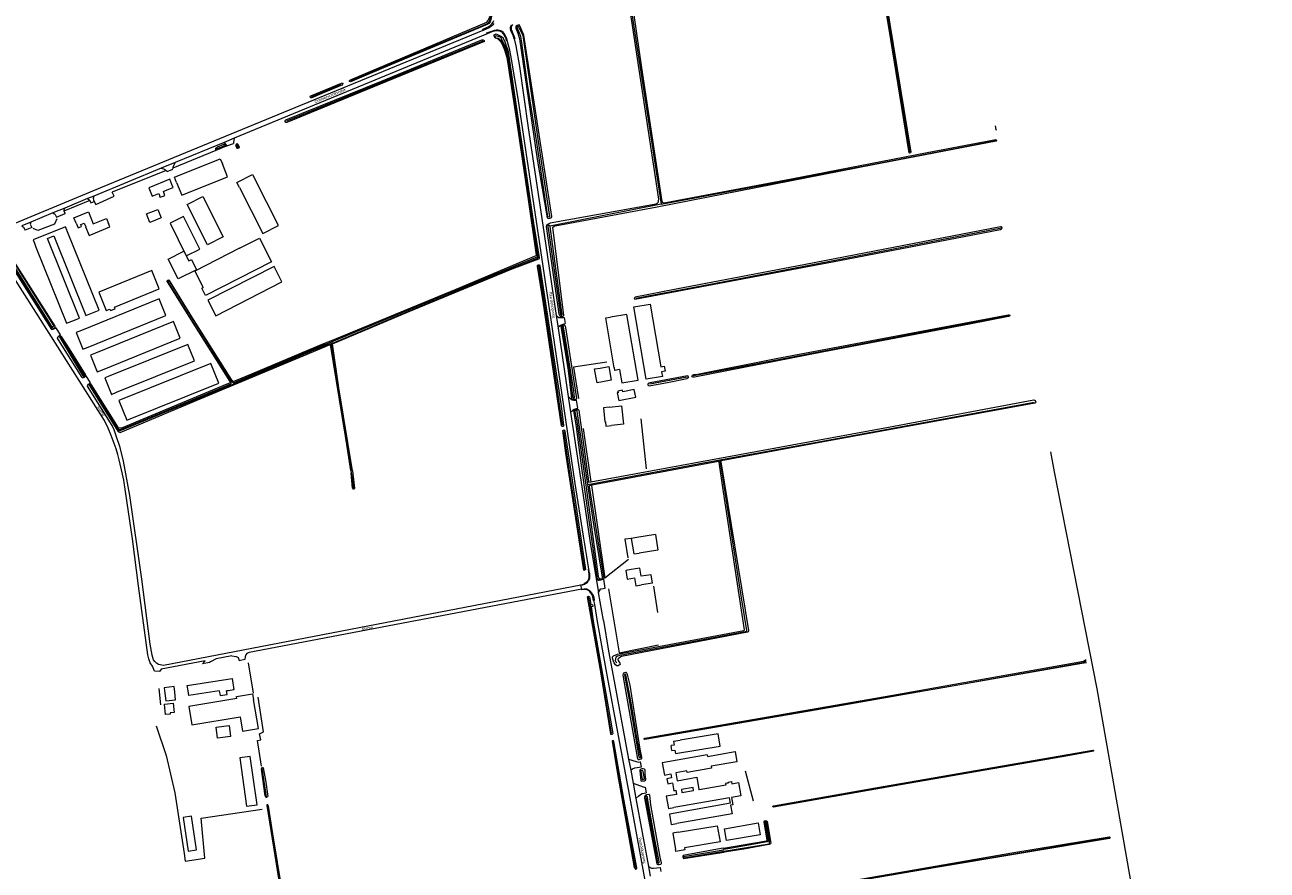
# Model space of a CAD drawing. Extents: x 177628 to 188968, y 384226 to 390673.
# Tile 355 of 393: x 187466 to 188575, y 386036 to 386791. Entities that reach past the tile are written whole.
import ezdxf

# ---------------------------------------------------------------- set-up
doc = ezdxf.new("R2010")
doc.units = 0
for name, color, linetype, lineweight in [('B01_F', 14, 'Continuous', 9), ('B01_T', 14, 'Continuous', 9), ('B02_D', 14, 'Continuous', 9), ('B02_F', 14, 'Continuous', 9), ('B02_T', 14, 'Continuous', 9), ('B03_F', 14, 'Continuous', 9), ('B11_F', 14, 'Continuous', 9), ('B11_S', 14, 'Continuous', 9), ('B14_F', 14, 'Continuous', 9), ('T02_F', 253, 'RASTER', 9), ('T03_F', 253, 'Continuous', 9), ('T03_T', 253, 'Continuous', 9), ('T04_F', 253, 'HAAG', 9), ('T05_F', 253, 'Continuous', 9), ('T07_F', 253, 'Continuous', 9), ('T09_F', 253, 'Continuous', 9), ('T10_F', 253, 'Continuous', 9), ('T22_F', 253, 'Continuous', 9), ('V00_F', 8, 'Continuous', 9), ('V00_T', 8, 'Continuous', 9), ('V06_F', 8, 'Continuous', 9), ('V06_T', 8, 'Continuous', 9), ('W01_F', 253, 'Continuous', 9), ('Z06', 7, 'Continuous', 9)]:
    doc.layers.add(name, color=color, linetype=linetype, lineweight=lineweight)
doc.styles.add('Legend', font='calibri.ttf')
doc.linetypes.add('HAAG', pattern='A,4,-1,[5,TOPOCAD.SHX,S=0.35,R=0,X=-0.35,Y=-0.35],-1', length=6)
doc.linetypes.add('RASTER', pattern='A,4,-1,[4,TOPOCAD.SHX,S=0.5,R=0,X=-0.5,Y=0],-1', length=6)

msp = doc.modelspace()

# ---------------------------------------------------------------- linework, layer by layer
at = {"layer": 'B01_F', "linetype": 'Continuous'}
for points in [[(188015.478, 386305.816), (188007.664, 386304.581)], [(188026.659, 386292.556), (188016.753, 386290.99)], [(188075.435, 386139.224), (188040.342, 386132.951)], [(188095.311, 386100.97), (188045.75, 386092.092)], [(188096.187, 386096.077), (188041.813, 386086.337), (188041.88, 386085.942)], [(188097.838, 386086.452), (188048.301, 386078.03)]]:
    msp.add_lwpolyline(points, dxfattribs=at)
at = {"layer": 'B01_T', "linetype": 'Continuous'}
for points in [[(187601.829, 386650.147), (187599.959, 386654.779), (187640.85, 386671.292), (187642.72, 386666.661)], [(187601.829, 386650.147), (187606.413, 386638.793), (187647.305, 386655.306), (187642.72, 386666.661)], [(187597.543, 386648.377), (187595.684, 386653.018), (187577.009, 386645.46), (187578.868, 386640.819)], [(187591.906, 386642.875), (187598.663, 386645.582), (187597.543, 386648.377)], [(187578.868, 386640.819), (187579.988, 386638.024), (187585.844, 386640.37), (187586.831, 386637.907)], [(187590.133, 386638.011), (187591.432, 386638.532)], [(187512.092, 386613.98), (187510.203, 386618.607), (187523.106, 386623.891), (187527.323, 386613.304), (187539.261, 386618.073), (187541.115, 386613.429)], [(187512.092, 386613.98), (187513.854, 386609.664), (187517.076, 386610.979), (187516.447, 386612.515), (187519.447, 386613.742), (187520.718, 386610.632), (187520.579, 386610.575), (187523.709, 386602.909), (187542.286, 386610.496), (187541.115, 386613.429)], [(187982.073, 386472.28), (187977.173, 386471.301), (187976.262, 386475.82), (187974.973, 386483.7), (187979.912, 386484.511)], [(187979.912, 386484.511), (187987.703, 386485.79), (187989.823, 386473.828), (187982.073, 386472.28)], [(188007.664, 386304.581), (188002.722, 386303.8), (188003.933, 386296.14), (188010.713, 386297.211), (188011.819, 386290.21), (188016.753, 386290.99)], [(187612.122, 386196.341), (187611.363, 386201.259), (187651.362, 386207.431), (187652.934, 386197.244), (187648.093, 386196.498)], [(187600.212, 386195.141), (187599.69, 386200.118), (187590.869, 386199.193), (187591.392, 386194.221)], [(187591.392, 386194.221), (187592.094, 386187.547), (187600.911, 386188.472), (187600.212, 386195.141)], [(187639.97, 386196.257), (187612.782, 386192.062), (187612.122, 386196.341)], [(187648.093, 386196.498), (187646.452, 386196.245)], [(188040.342, 386132.951), (188035.408, 386132.069), (188037.347, 386121.226), (188043.052, 386122.247), (188043.69, 386118.703), (188039.457, 386117.946), (188040.253, 386113.497), (188044.512, 386114.216), (188045.653, 386107.239), (188047.563, 386107.58), (188048.213, 386103.938), (188038.843, 386102.262), (188040.821, 386091.209), (188045.75, 386092.092)], [(188041.88, 386085.942), (188043.372, 386077.192), (188048.301, 386078.03)]]:
    msp.add_lwpolyline(points, dxfattribs=at)
at = {"layer": 'B02_D', "linetype": 'Continuous'}
for points in [[(187516.83, 386518.053), (187512.197, 386516.173), (187518.209, 386501.359), (187522.841, 386503.239)], [(187529.527, 386497.878), (187524.893, 386496.001), (187530.903, 386481.167), (187535.536, 386483.044)]]:
    msp.add_lwpolyline(points, dxfattribs=at)
at = {"layer": 'B02_F', "linetype": 'Continuous'}
for points in [[(187577.838, 386614.557), (187574.874, 386622.04), (187584.952, 386626.032), (187587.916, 386618.549)], [(188029.212, 386335.824), (188012.683, 386333.248)], [(188031.378, 386321.924), (188014.848, 386319.348)]]:
    msp.add_lwpolyline(points, dxfattribs=at)
at = {"layer": 'B02_T', "linetype": 'Continuous'}
for points in [[(187657.997, 386645.789), (187655.728, 386650.245), (187669.588, 386657.301), (187671.857, 386652.845)], [(187504.47, 386606.029), (187502.6, 386610.675), (187473.66, 386599.022), (187474.937, 386595.85)], [(187476.306, 386592.45), (187503.677, 386524.47), (187508.323, 386526.34)], [(187522.841, 386503.239), (187592.345, 386531.449), (187586.336, 386546.257), (187516.83, 386518.053)], [(187535.536, 386483.044), (187605.049, 386511.206), (187599.041, 386526.035), (187529.527, 386497.878)], [(187548.242, 386462.832), (187617.84, 386490.806), (187611.871, 386505.656), (187542.273, 386477.682)], [(187542.273, 386477.682), (187537.633, 386475.817), (187543.602, 386460.967), (187548.242, 386462.832)], [(187550.324, 386455.586), (187557.418, 386437.938), (187639.533, 386470.943), (187632.439, 386488.591), (187550.324, 386455.586)], [(187987.867, 386449.562), (187982.895, 386449.027), (187984.235, 386436.582), (187984.725, 386436.625), (187985.156, 386432.674), (187990.126, 386433.217)], [(187987.867, 386449.562), (187999.022, 386450.762), (188000.784, 386434.382), (187990.126, 386433.217)], [(188012.683, 386333.248), (188007.743, 386332.478)], [(188007.743, 386332.478), (188009.907, 386318.578), (188014.848, 386319.348)], [(187655.726, 386189.596), (187655.418, 386191.411), (187669.645, 386193.823), (187670.511, 386188.72)], [(187658.502, 386173.231), (187660.669, 386160.453), (187674.899, 386162.866), (187670.511, 386188.72)], [(188049.71, 386070.161), (188044.778, 386069.338), (188047.202, 386054.815)], [(188049.71, 386070.161), (188084.528, 386075.971), (188086.953, 386061.444), (188055.185, 386056.146)]]:
    msp.add_lwpolyline(points, dxfattribs=at)
at = {"layer": 'B03_F', "linetype": 'Continuous'}
for points in [[(187667.539, 386137.786), (187658.149, 386136.445), (187664.311, 386093.312), (187673.701, 386094.653), (187667.539, 386137.786)], [(187615.174, 386084.519), (187607.743, 386083.418), (187612.203, 386053.317), (187619.634, 386054.418), (187615.174, 386084.519)]]:
    msp.add_lwpolyline(points, dxfattribs=at)
at = {"layer": 'B11_F', "linetype": 'Continuous'}
for points in [[(188075.435, 386139.224), (188075.694, 386137.767), (188100.319, 386142.145), (188101.935, 386133.055), (188079.014, 386128.98), (188079.3, 386127.374), (188057.656, 386123.526), (188057.426, 386124.819), (188047.531, 386123.049), (188048.777, 386116.09), (188066.156, 386119.201), (188068.121, 386108.219)], [(188094.184, 386114.43), (188094.229, 386114.021), (188091.868, 386113.639), (188092.135, 386112.065), (188068.2, 386107.854), (188068.121, 386108.219)], [(188094.184, 386114.43), (188094.109, 386114.848), (188097.121, 386115.387), (188097.486, 386113.35), (188103.358, 386114.401), (188105.437, 386102.784), (188097.063, 386101.284), (188098.242, 386094.703), (188096.418, 386094.377), (188097.838, 386086.452)], [(188052.471, 386108.261), (188052.962, 386105.506), (188063.383, 386107.371), (188062.892, 386110.121), (188052.471, 386108.261)]]:
    msp.add_lwpolyline(points, dxfattribs=at)
at = {"layer": 'B11_S', "linetype": 'Continuous'}
for points in [[(187590.133, 386638.011), (187587.252, 386636.857), (187586.831, 386637.907)], [(187591.432, 386638.532), (187589.998, 386642.111), (187591.906, 386642.875)], [(188026.659, 386292.556), (188025.476, 386300.043), (188016.611, 386298.642), (188015.478, 386305.816)], [(187639.97, 386196.257), (187640.589, 386192.239), (187646.918, 386193.213), (187646.452, 386196.245)], [(188096.187, 386096.077), (188095.311, 386100.97)]]:
    msp.add_lwpolyline(points, dxfattribs=at)
at = {"layer": 'B14_F', "linetype": 'Continuous'}
for points in [[(187657.997, 386645.789), (187678.92, 386604.7), (187692.779, 386611.757), (187671.857, 386652.845)], [(187611.179, 386630.515), (187625.337, 386637.658), (187643.526, 386601.604), (187629.368, 386594.461), (187611.179, 386630.515)], [(187587.916, 386618.549), (187577.838, 386614.557)], [(187608.011, 386619.777), (187596.059, 386613.831), (187610.52, 386584.761), (187622.472, 386590.707), (187608.011, 386619.777)], [(187508.323, 386526.34), (187515.237, 386529.123), (187486.602, 386600.267), (187492.3, 386602.561), (187520.935, 386531.416), (187532.61, 386536.115), (187504.47, 386606.029)], [(187658.01, 386591.399), (187675.788, 386600.488), (187686.547, 386579.443), (187627.585, 386549.301), (187624.252, 386555.819), (187625.414, 386556.413)], [(187474.937, 386595.85), (187476.306, 386592.45)], [(187608.278, 386588.948), (187612.779, 386580.172), (187614.991, 386581.307), (187619.599, 386572.324), (187603.372, 386564), (187594.263, 386581.759), (187608.278, 386588.948)], [(187658.01, 386591.399), (187617.987, 386570.94), (187625.414, 386556.413)], [(187542.264, 386537.206), (187542.825, 386535.835), (187546.929, 386537.512), (187546.368, 386538.884), (187586.332, 386555.216), (187579.667, 386571.523), (187532.416, 386552.212), (187539.08, 386535.905), (187542.264, 386537.206)], [(187688.813, 386575.141), (187629.692, 386545.054), (187636.752, 386531.259), (187695.673, 386561.383), (187688.813, 386575.141)], [(188034.026, 386485.678), (188037.159, 386486.206), (188037.907, 386481.771), (188034.774, 386481.243), (188035.496, 386476.96), (188020.968, 386474.511), (188010.075, 386539.134), (188024.603, 386541.583), (188034.026, 386485.678)], [(187997.156, 386483.103), (187993.11, 386482.433), (187992.704, 386484.883), (187992.478, 386484.846), (187985.129, 386529.223), (187989.174, 386529.913)], [(187997.156, 386483.103), (187999.182, 386471.223), (188013.78, 386473.712), (188003.772, 386532.402), (187989.174, 386529.913)], [(187995.659, 386463.887), (187995.939, 386462.481), (187995.144, 386462.322), (187996.496, 386455.532), (188011.693, 386458.559), (188010.341, 386465.349), (188000.044, 386463.298), (187999.764, 386464.705), (187995.659, 386463.887)], [(188029.212, 386335.824), (188031.378, 386321.924)], [(187971.807, 386271.312), (187971.674, 386271.289), (187971.345, 386273.205), (187971.515, 386273.234)], [(187971.515, 386273.234), (187973.204, 386273.524)], [(187973.204, 386273.524), (187973.533, 386271.608), (187971.807, 386271.312)], [(187655.726, 386189.596), (187612.714, 386182.301), (187615.49, 386165.935), (187658.502, 386173.231)], [(187590.907, 386184.558), (187598.796, 386185.324), (187599.594, 386177.102), (187596.089, 386176.762), (187596.204, 386175.58), (187591.819, 386175.154), (187590.907, 386184.558)], [(187648.773, 386165.384), (187650.055, 386155.542), (187638.484, 386154.035), (187637.202, 386163.877), (187648.773, 386165.384)], [(188044.015, 386143.001), (188046.607, 386143.433), (188047.107, 386140.438), (188087.055, 386147.109), (188085.254, 386157.894)], [(188081.665, 386157.383), (188051.233, 386152.301)], [(188085.254, 386157.894), (188081.665, 386157.383)], [(188045.291, 386151.309), (188045.862, 386147.894), (188043.27, 386147.462)], [(188044.015, 386143.001), (188043.27, 386147.462)], [(188045.291, 386151.309), (188051.233, 386152.301)], [(188121.055, 386078.452), (188122.892, 386067.855), (188092.735, 386062.628), (188090.898, 386073.225), (188121.055, 386078.452)], [(188055.185, 386056.146), (188055.493, 386054.301), (188047.51, 386052.968), (188047.202, 386054.815)]]:
    msp.add_lwpolyline(points, dxfattribs=at)
at = {"layer": 'T02_F', "linetype": 'RASTER'}
for points in [[(187677.702, 386129.06), (187674.052, 386152.093), (187676.897, 386152.574), (187675.943, 386158.04), (187679.292, 386159.706), (187674.609, 386190.773)], [(187583.544, 386165.018), (187592.557, 386138.607), (187600.121, 386105.418), (187608.491, 386051.106), (187609.526, 386044.472), (187626.915, 386047.019), (187623.619, 386082.646), (187678.249, 386090.875)]]:
    msp.add_lwpolyline(points, dxfattribs=at)
at = {"layer": 'T03_F', "linetype": 'Continuous'}
for points in [[(187592.59, 386660.785), (187544.224, 386641.416)], [(188021.428, 386394.465), (188016.492, 386439.259)], [(188007.743, 386332.478), (188002.081, 386331.634), (188004.554, 386315.201)], [(187586.052, 386198.392), (187587.588, 386183.736)]]:
    msp.add_lwpolyline(points, dxfattribs=at)
at = {"layer": 'T03_T', "linetype": 'Continuous'}
for points in [[(187636.951, 386678.841), (187598.333, 386662.929)], [(187646.162, 386682.636), (187636.951, 386678.841)], [(187646.535, 386682.79), (187646.162, 386682.636)], [(187964.672, 386430.435), (187971.67, 386383.033)]]:
    msp.add_lwpolyline(points, dxfattribs=at)
at = {"layer": 'T04_F', "linetype": 'HAAG'}
for points in [[(187524.301, 386633.947), (187501.281, 386624.619)], [(187528.317, 386633.243), (187529.805, 386630.565), (187546.1, 386637.854), (187544.224, 386641.416)], [(187494.857, 386617.573), (187492.72, 386613.026), (187478.015, 386607.204), (187473.779, 386609.105)], [(187985.94, 386489.702), (187956.149, 386485.352), (187960.706, 386457.299)], [(187972.173, 386379.543), (187984.085, 386296.91)], [(188005.293, 386313.503), (187984.085, 386296.91)], [(187987.346, 386287.363), (187996.873, 386230.387), (188032.138, 386237.298)], [(187670.462, 386194.251), (187666.157, 386221.492)]]:
    msp.add_lwpolyline(points, dxfattribs=at)
at = {"layer": 'T05_F', "linetype": 'Continuous'}
msp.add_lwpolyline([(188027.49, 386289.951), (188031.088, 386266.367)], dxfattribs=at)
at = {"layer": 'T07_F', "linetype": 'Continuous'}
for points in [[(188184.369, 386907.413), (188216.186, 386920.496), (188216.867, 386920.54), (188217.124, 386920.05), (188232.46, 386823.86), (188256.339, 386677.534)], [(187757.26, 386741.048), (187810.576, 386763.367), (187876.091, 386790.575), (187879.495, 386792.095), (187880.929, 386793.663), (187882.376, 386797.279), (187882.262, 386798.99), (187879.465, 386804.423), (187847.886, 386854.996)], [(188003.866, 386829.906), (188020.883, 386717.928), (188034.489, 386630.695)], [(187875.138, 386776.444), (187705.293, 386707.029), (187699.918, 386704.838)], [(187722.349, 386726.76), (187748.5, 386737.6)], [(187645.049, 386683.228), (187637.434, 386680.025)], [(188034.489, 386630.695), (188216.328, 386665.136), (188333.442, 386687.674)], [(188034.489, 386630.695), (187935.047, 386611.306)], [(188011.9, 386546.844), (188083.041, 386560.247), (188199.07, 386582.738), (188338.165, 386609.637)], [(187946.284, 386433.419), (187939.257, 386483.432), (187925.073, 386575.717)], [(188344.729, 386531.243), (188081.3, 386480.91), (188063.152, 386477.496)], [(187757.484, 386393.194), (187742.418, 386490.156), (187739.722, 386506.475), (187739.718, 386506.497)], [(188057.614, 386476.353), (188024.39, 386470.19)], [(188086.815, 386402.511), (188178.255, 386419.207), (188367.312, 386454.024)], [(187966.106, 386304.61), (187952.993, 386390.443), (187947.499, 386427.791)], [(187968.809, 386380.443), (188072.271, 386399.761), (188086.815, 386402.511)], [(188086.815, 386402.511), (188105.811, 386279.339), (188110.589, 386250.226), (188110.56, 386249.627), (188110.335, 386249.308), (188109.264, 386248.909), (187997.648, 386227.973), (187995.569, 386227.203), (187994.001, 386226.438), (187993.284, 386223.411), (187993.914, 386222.149), (187994.803, 386221.296)], [(187757.484, 386393.194), (187758.584, 386386.035), (187759.658, 386377.141)], [(187989.957, 386158.554), (187975.887, 386242.782), (187969.42, 386280.273)], [(188020.149, 386153.579), (188143.672, 386174.865), (188287.577, 386199.786), (188412.381, 386221.981), (188413.053, 386222.278), (188413.853, 386223.145)], [(188011.361, 386038.72), (187998.459, 386109.245), (187991.587, 386150.253)], [(188419.937, 386143.01), (188216.389, 386107.506), (188134.729, 386093.142)], [(187682.038, 386101.862), (187678.208, 386127.312)], [(188116.845, 386097.851), (188109.824, 386124.69)], [(187699.74, 385991.528), (187686.691, 386071.413), (187682.965, 386093.496)], [(188155.213, 386017.905), (188233.978, 386031.44), (188297.728, 386042.32), (188383.981, 386056.922), (188434.518, 386065.339)]]:
    msp.add_lwpolyline(points, dxfattribs=at)
at = {"layer": 'T09_F', "linetype": 'Continuous'}
for points in [[(188198.558, 386911.383), (188184.241, 386905.754), (188183.806, 386905.838), (188183.073, 386906.939), (188182.684, 386907.829), (188182.947, 386908.67), (188183.56, 386908.991), (188216.916, 386922.568), (188217.29, 386922.451), (188217.488, 386921.774), (188238.52, 386791.613), (188257.238, 386677.195), (188257.095, 386676.573), (188256.173, 386676.246), (188255.793, 386676.672), (188237.581, 386788.933), (188215.98, 386918.092), (188215.726, 386918.428), (188214.862, 386918.288), (188198.558, 386911.383)], [(187853.203, 386848.401), (187881.963, 386801.858), (187882.696, 386800.422), (187883.035, 386798.625), (187882.489, 386795.691), (187881.71, 386793.487), (187880.697, 386792.014), (187879.176, 386791.057), (187792.299, 386754.96), (187757.019, 386740.044), (187756.228, 386740.154), (187756.055, 386740.541), (187755.994, 386740.885), (187756.389, 386741.247), (187756.939, 386741.678), (187878.897, 386793.345), (187879.781, 386794.482), (187880.982, 386796.781), (187881.53, 386798.046), (187880.943, 386799.361), (187879.795, 386801.725), (187852.073, 386846.312)], [(188003.524, 386823.767), (188032.144, 386635.156), (188031.523, 386632.018), (188030.886, 386631.294), (188029.844, 386630.748), (187935.296, 386613.771), (187933.609, 386612.965), (187932.444, 386612.355), (187931.759, 386610.98), (187943.097, 386532.853), (187943.845, 386530.979), (187944.411, 386530.494), (187945.739, 386530.644), (187946.571, 386530.845), (187947.184, 386531.167), (187947.549, 386531.514), (187937.714, 386610.351), (187938.876, 386611.116), (187939.769, 386611.35), (188030.943, 386628.354), (188223.743, 386666.123), (188333.411, 386687.196), (188333.779, 386687.389), (188333.928, 386687.701), (188333.767, 386688.007), (188333.203, 386688.337), (188271.92, 386676.764), (188150.696, 386652.994), (188038.52, 386631.935), (188036.541, 386631.835), (188035.822, 386632.162), (188035.338, 386633.236), (188017.114, 386752.524), (188005.875, 386830.312)], [(187923.737, 386670.947), (187932.493, 386618.643), (187933.319, 386618.235), (187934.171, 386618.069), (187935.228, 386618.241), (187936.367, 386618.838), (187936.776, 386619.664), (187911.831, 386781.781), (187908.369, 386790.137), (187907.661, 386790.759), (187906.723, 386790.65), (187905.821, 386790.33), (187904.927, 386789.556), (187904.401, 386788.516), (187904.596, 386787.853), (187906.44, 386783.314), (187907.898, 386778.343), (187923.737, 386670.947)], [(187699.412, 386706.015), (187784.725, 386740.59), (187874.376, 386777.594), (187875.624, 386777.637), (187876.414, 386776.804), (187876.333, 386775.839), (187875.696, 386775.558), (187777.069, 386735.356), (187700.372, 386703.784)], [(187758.734, 386392.666), (187746.77, 386466.711), (187740.932, 386505.991), (187810.063, 386535.145), (187901.446, 386572.952), (187925.282, 386581.915), (187925.758, 386582.297), (187925.712, 386582.793), (187920.834, 386613.85), (187906.282, 386712.391), (187898.018, 386766.732), (187895.173, 386775.329), (187893.552, 386778.614), (187891.487, 386780.37), (187887.972, 386782.391), (187886.866, 386782.462), (187886.122, 386782.392), (187885.366, 386782.058), (187885.065, 386781.668), (187885.119, 386780.96), (187885.611, 386779.844), (187886.233, 386779.215), (187887.343, 386778.844), (187888.692, 386778.32), (187890.948, 386776.132), (187892.591, 386773.673), (187894.607, 386768.712), (187896.609, 386761.637), (187897.775, 386754.409), (187905.657, 386703.47), (187915.651, 386634.965), (187922.842, 386585.399), (187922.66, 386584.544), (187851.081, 386554.697), (187739.221, 386508.506)], [(187731.489, 386729.475), (187722.454, 386725.813), (187721.808, 386725.803), (187721.404, 386726.086), (187721.144, 386727.084), (187721.659, 386727.592), (187749.005, 386738.873), (187749.882, 386738.987), (187750.236, 386738.402), (187749.266, 386737.041), (187731.489, 386729.475)], [(187636.951, 386678.841), (187636.77, 386680.048), (187636.981, 386680.915), (187638.477, 386682.031), (187644.019, 386684.401), (187644.872, 386684.256), (187646.162, 386682.636)], [(187657.846, 386681.796), (187656.62, 386684.26), (187655.783, 386684.579), (187654.936, 386684.103), (187654.474, 386683.274), (187655.844, 386680.536)], [(187657.846, 386681.796), (187657.762, 386681.237), (187657.568, 386680.954), (187657.121, 386680.681), (187656.328, 386680.427), (187655.844, 386680.536)], [(188163.379, 386577.01), (188047.679, 386554.984), (188011.071, 386547.649), (188010.474, 386547.183), (188010.335, 386546.574), (188010.793, 386545.991), (188193.545, 386580.587), (188337.462, 386608.303), (188338.362, 386608.775), (188338.924, 386609.452), (188338.516, 386610.232), (188338.147, 386610.498), (188337.447, 386610.666), (188163.379, 386577.01)], [(187493.299, 386521.808), (187444.467, 386599.306), (187443.936, 386599.297), (187443.117, 386599.016), (187442.676, 386598.344), (187442.584, 386597.518), (187442.647, 386596.466), (187443.56, 386594.957), (187460.482, 386568.187), (187489.762, 386521.827), (187490.879, 386520.278), (187491.546, 386520.183), (187492.422, 386520.251), (187492.843, 386520.471), (187493.472, 386521.014), (187493.533, 386521.334), (187493.299, 386521.808)], [(187935.818, 386511.232), (187945.277, 386450.723), (187947.337, 386433.224), (187947.139, 386432.715), (187946.503, 386432.434), (187945.844, 386432.397), (187945.524, 386432.931), (187929.165, 386543.931), (187923.976, 386575.418), (187924.08, 386576.14), (187924.482, 386576.57), (187924.835, 386576.726), (187925.556, 386576.622), (187925.993, 386575.632), (187935.818, 386511.232)], [(187593.533, 386561.491), (187614.095, 386528.116), (187649.283, 386472.615), (187649.584, 386471.93), (187649.572, 386471.667), (187649.291, 386471.328), (187649.071, 386471.145), (187646.602, 386470.013), (187552.601, 386430.923), (187551.134, 386430.835), (187549.993, 386431.278), (187549.303, 386431.964), (187548.476, 386433.449), (187525.961, 386469.675), (187525.467, 386470.017), (187525.007, 386469.986), (187524.543, 386469.867), (187524.219, 386469.724), (187523.93, 386469.21), (187523.953, 386468.962), (187549.368, 386428.207), (187549.99, 386427.578), (187550.816, 386427.168), (187551.587, 386427.078), (187622.906, 386457.025), (187734.78, 386503.868), (187735.253, 386504.162)], [(187734.401, 386506.582), (187731.352, 386505.496), (187668.575, 386479.101), (187653.587, 386472.706), (187652.691, 386472.397), (187652.443, 386472.374), (187652.096, 386472.479), (187648.152, 386478.396), (187615.34, 386530.17), (187595.489, 386562.753)], [(187951.366, 386482.418), (187954.483, 386457.212), (187954.975, 386456.858), (187958.82, 386456.962), (187959.237, 386457.333), (187949.333, 386520.582), (187948.638, 386522.053), (187947.958, 386522.767), (187947.258, 386522.935), (187945.841, 386522.575), (187945.124, 386522.046), (187944.89, 386521.618), (187945.294, 386517.929), (187951.366, 386482.418)], [(188179.595, 386498.948), (188064.301, 386476.293), (188062.999, 386476.298), (188062.236, 386476.587), (188061.795, 386477.426), (188062.327, 386478.164), (188063.438, 386478.67), (188065.252, 386478.856), (188137.176, 386492.926), (188344.101, 386532.027), (188345.221, 386532.079), (188345.693, 386531.179), (188345.244, 386530.867), (188344.613, 386530.613), (188309.511, 386523.761), (188179.595, 386498.948)], [(187506.278, 386501.644), (187499.079, 386512.802), (187497.967, 386512.974), (187497.551, 386512.791), (187497.396, 386512.391), (187497.463, 386511.675), (187518.142, 386477.466), (187518.818, 386477.06), (187519.376, 386477.016), (187520.262, 386477.449), (187520.629, 386478.025), (187520.696, 386478.344), (187519.08, 386481.07), (187506.278, 386501.644)], [(187739.221, 386508.506), (187734.401, 386506.582)], [(187735.253, 386504.162), (187738.935, 386505.62)], [(187738.935, 386505.62), (187757.562, 386391.031)], [(188041.54, 386472.01), (188056.056, 386474.954), (188057.596, 386475.226), (188058.047, 386475.386), (188058.524, 386475.789), (188058.821, 386476.097), (188058.718, 386476.731), (188058.467, 386477.211), (188057.978, 386477.414), (188024.527, 386471.351), (188023.413, 386470.997), (188022.753, 386470.651), (188022.376, 386469.765), (188022.596, 386469.345), (188023.031, 386468.808), (188023.668, 386468.76), (188041.54, 386472.01)], [(187971.67, 386383.033), (188118.886, 386409.927), (188237.314, 386431.854), (188367.21, 386456.122), (188368.279, 386455.688), (188368.625, 386455.028), (188368.762, 386454.182), (188368.502, 386453.511), (188368.054, 386453.199), (188179.189, 386418.594), (188087.993, 386401.611), (188087.727, 386401.242), (188087.704, 386400.848), (188112.246, 386250.296), (188112.352, 386249.511), (188112.086, 386249.142), (188111.338, 386248.673), (187998.847, 386226.902), (187996.623, 386225.628), (187995.763, 386224.589), (187995.768, 386224.078), (187996.065, 386223.403), (187997.604, 386221.077), (187997.758, 386219.899), (187996.045, 386218.631), (187994.854, 386218.838), (187993.773, 386219.461), (187992.37, 386221.48), (187991.74, 386222.742), (187990.849, 386225.427), (187990.996, 386226.591), (187991.822, 386227.541), (187995.442, 386229.138), (188031.955, 386236.08), (188108.237, 386250.227), (188108.762, 386250.532), (188108.926, 386250.824), (188089.485, 386377.83), (188086.227, 386400.505), (188085.902, 386401.241), (188085.542, 386401.229), (187971.105, 386379.709), (187970.307, 386379.357), (187970.224, 386378.881), (187983.176, 386296.502), (187982.992, 386296.421), (187978.912, 386295.867), (187977.667, 386296.198), (187964.01, 386392.907), (187958.717, 386432.038)], [(187958.717, 386432.038), (187956.385, 386446.262), (187956.61, 386447.145), (187957.27, 386447.491), (187960.421, 386447.46), (187960.764, 386446.952), (187969.521, 386383.56), (187969.621, 386383.078), (187969.961, 386382.721), (187971.67, 386383.033)], [(187949.321, 386408.676), (187946.523, 386428.805), (187947.442, 386429.21), (187948.093, 386429.075), (187948.436, 386428.297), (187966.712, 386304.717), (187966.554, 386304.31), (187965.706, 386303.936), (187965.4, 386304.054), (187949.321, 386408.676)], [(187758.866, 386377.187), (187757.562, 386391.031)], [(187758.734, 386392.666), (187760.66, 386377.392)], [(187971.807, 386271.311), (187973.736, 386258.608), (187991.146, 386158.348), (187990.971, 386157.753), (187990.433, 386157.436), (187989.956, 386157.345), (187989.619, 386157.475), (187989.332, 386157.946), (187980.823, 386211.469), (187972.415, 386258.623), (187968.696, 386280.189)], [(187970.327, 386280.378), (187970.641, 386278.99), (187971.515, 386273.234)], [(188414.133, 386221.491), (188409.988, 386220.853), (188280.629, 386198.063), (188173.525, 386179.43), (188130.457, 386171.831), (188019.772, 386152.995), (188019.375, 386153.202), (188019.306, 386153.707), (188019.349, 386153.955), (188019.925, 386154.21), (188131.535, 386173.377), (188241.133, 386192.422), (188411.309, 386222.888), (188413.037, 386223.65), (188413.654, 386224.322)], [(188006.683, 386201.297), (188004.487, 386210.958), (188003.83, 386212.274), (188003.192, 386212.681), (188002.439, 386212.655), (188001.714, 386212.565), (188000.818, 386212.169), (188000.447, 386211.623), (188000.11, 386210.48), (188012.914, 386137.054), (188013.592, 386135.518), (188013.918, 386135.126), (188014.819, 386134.989), (188016.853, 386135.58), (188017.203, 386136.346), (188017.241, 386137.127), (188015.67, 386144.158), (188006.683, 386201.297)], [(188000.983, 386099.556), (187992.247, 386151.067), (187991.439, 386151.905), (187991.061, 386151.858), (187990.728, 386151.711), (187990.545, 386151.312), (187995.516, 386122.158), (188010.415, 386038.794), (188010.786, 386038.041), (188011.45, 386037.259), (188011.809, 386037.258), (188012.291, 386037.43), (188012.658, 386037.951), (188012.797, 386038.45), (188000.983, 386099.556)], [(188134.559, 386093.83), (188225.861, 386109.862), (188419.851, 386143.454)], [(188420.054, 386142.399), (188418.816, 386142.145), (188392.384, 386137.481), (188270.375, 386116.331)], [(187681.535, 386114.872), (187683.077, 386104.241), (187683.294, 386102.305), (187683, 386101.617), (187682.181, 386101.216), (187681.722, 386101.173), (187681.382, 386101.581), (187680.868, 386102.748), (187677.628, 386126.532), (187677.835, 386127.778), (187678.243, 386128.117), (187678.809, 386128.008), (187679.181, 386127.615), (187681.535, 386114.872)], [(188020.079, 386122.233), (188019.974, 386125.859), (188019.656, 386126.523), (188018.344, 386126.874), (188017.027, 386126.896), (188015.566, 386126.196), (188015.223, 386125.378), (188016.253, 386116.071), (188016.741, 386115.734), (188019.416, 386116.117), (188020.447, 386116.693), (188020.787, 386117.346), (188020.079, 386122.233)], [(188270.375, 386116.331), (188236.113, 386110.283), (188134.815, 386092.529)], [(188025.284, 386094.672), (188024.243, 386103.32), (188023.364, 386103.961), (188021.316, 386103.633), (188020.152, 386102.994), (188019.408, 386101.82), (188019.421, 386100.601), (188030.495, 386041.878), (188030.752, 386041.511), (188031.307, 386041.205), (188032.593, 386041.25), (188034.083, 386041.719), (188034.617, 386042.138), (188034.66, 386042.73), (188033.431, 386048.022), (188025.284, 386094.672)], [(187687.66, 386068.742), (187683.956, 386093.397), (187683.681, 386094.112), (187683.345, 386094.601), (187682.742, 386094.614), (187682.442, 386094.481), (187682.264, 386094.164), (187698.857, 385991.512), (187699.269, 385990.578), (187699.794, 385990.292), (187700.108, 385990.391), (187700.183, 385990.583), (187700.319, 385992.714), (187687.66, 386068.742)], [(188090.097, 386055.995), (188128.314, 386062.415), (188128.978, 386062.733), (188128.984, 386063.062), (188126.264, 386079.424)], [(188129.013, 386079.743), (188132.169, 386060.505), (188131.927, 386059.818), (188130.963, 386059.274), (188130.399, 386059.085), (188108.13, 386055.11), (188090.585, 386052.386)], [(188434.607, 386064.604), (188279.814, 386038.695), (188198.346, 386024.805), (188155.624, 386017.153), (188154.902, 386017.297), (188154.615, 386017.894), (188154.618, 386018.059), (188154.785, 386018.221), (188155.25, 386018.444), (188246.567, 386034.277), (188347.529, 386051.628), (188434.434, 386066.032)], [(188053.948, 386049.273), (188053.84, 386048.397), (188053.875, 386047.794), (188054.292, 386046.614)], [(188087.944, 386055.724), (188053.948, 386049.273)], [(188054.292, 386046.614), (188088.594, 386052.112)], [(188090.097, 386055.995), (188087.944, 386055.724)], [(188088.594, 386052.112), (188090.585, 386052.386)]]:
    msp.add_lwpolyline(points, dxfattribs=at)
at = {"layer": 'T09_F', "linetype": 'Continuous', "extrusion": (0, 0, -1)}
for centre, radius, start, end in [((-187699.968, 386704.932), 1.217, 250.591156, 62.844394), ((-187594.584, 386562.009), 1.172, 333.733409, 140.606839), ((-187759.77, 386377.225), 0.905, 169.380932, 357.581266), ((-187969.554, 386279.913), 0.902, 17.799881, 148.980231), ((-188419.842, 386142.905), 0.549, 90.931784, 247.285077), ((-188134.819, 386093.205), 0.676, 270.316851, 67.41921), ((-188127.681, 386079.219), 1.431, 8.216781, 158.544972), ((-188434.34, 386065.296), 0.742, 97.305231, 248.879504)]:
    msp.add_arc(centre, radius, start, end, dxfattribs=at)
at = {"layer": 'T10_F', "linetype": 'Continuous'}
for points in [[(188333.653, 386696.51), (188333.491, 386697.558), (188332.912, 386700.851)], [(188573.117, 385286.665), (188575.369, 385310.371), (188565.917, 385362.459), (188541.982, 385504.063), (188520.97, 385633.342), (188501.629, 385771.119), (188482.479, 385885.058), (188454.894, 386019.906), (188423.544, 386198.265), (188385.561, 386391.852), (188382.246, 386409.854)]]:
    msp.add_lwpolyline(points, dxfattribs=at)
at = {"layer": 'T22_F', "linetype": 'Continuous'}
for points in [[(187646.535, 386682.79), (187652.598, 386685.01)], [(187593.377, 386659.918), (187598.399, 386661.987)], [(187525.266, 386631.842), (187528.302, 386633.096)], [(187494.641, 386619.188), (187502.284, 386622.346)], [(187472.539, 386610.056), (187466.562, 386607.587)], [(187947.907, 386529.61), (187948.71, 386524.177)], [(187498.112, 386514.301), (187494.244, 386520.296)], [(187524.977, 386471.258), (187521.24, 386477.426)], [(187959.936, 386448.663), (187958.849, 386455.96)], [(187984.481, 386288.145), (187983.258, 386295.927)], [(187662.854, 386224.269), (187657.633, 386223.277)], [(187586.56, 386213.607), (187582.217, 386213.935)], [(187631.33, 386221.66), (187625.093, 386220.597)], [(188016.784, 386128.65), (188015.98, 386132.984)], [(188020.151, 386110.5), (188021.086, 386105.46)], [(188033.409, 386038.595), (188034.047, 386035.132)]]:
    msp.add_lwpolyline(points, dxfattribs=at)
at = {"layer": 'V00_F', "linetype": 'Continuous'}
for points in [[(187875.47, 386786.217), (187875.21, 386786.868), (187880.665, 386789.436)], [(187880.887, 386788.19), (187875.514, 386785.927), (187875.47, 386786.217)], [(187879.076, 386782.845), (187878.771, 386783.618), (187885.159, 386785.905)], [(187892.742, 386784.032), (187892.433, 386783.66), (187893.61, 386782.45)], [(187893.243, 386784.653), (187893.041, 386784.327)], [(187895.443, 386779.178), (187896.097, 386776.994), (187896.939, 386777.335)], [(187902.234, 386781.322), (187900.174, 386785.68)], [(187900.567, 386786.76), (187901.114, 386785.427)], [(187901.114, 386785.427), (187902.077, 386783.082), (187902.933, 386781.182), (187903.67, 386778.554), (187903.03, 386778.403)], [(187653.323, 386689.726), (187652.517, 386685.904), (187652.485, 386685.24), (187652.598, 386685.01)], [(187644.165, 386685.953), (187646.421, 386683.048), (187646.535, 386682.79)], [(187600.602, 386668.004), (187598.66, 386664.547), (187598.395, 386663.672), (187598.333, 386662.929)], [(187588.132, 386662.866), (187590.887, 386662.023), (187592.304, 386661.022), (187592.59, 386660.785)], [(187592.59, 386660.785), (187593.157, 386660.315), (187593.377, 386659.918)], [(187598.333, 386662.929), (187598.291, 386662.435), (187598.399, 386661.987)], [(187522.307, 386635.73), (187523.905, 386634.81), (187524.301, 386633.947)], [(187524.301, 386633.947), (187525.266, 386631.842)], [(187527.883, 386638.034), (187527.464, 386635.791), (187527.672, 386634.582), (187528.302, 386633.096)], [(187491.394, 386622.958), (187492.872, 386622.31), (187493.504, 386621.613), (187494.641, 386619.188)], [(187501.935, 386627.313), (187501.095, 386625.534), (187501.153, 386624.91), (187501.281, 386624.619)], [(187501.281, 386624.619), (187502.284, 386622.346)], [(187463.551, 386611.455), (187465.229, 386610.353), (187466.562, 386607.587)], [(187471.606, 386614.783), (187471.078, 386613.033), (187471.307, 386612.268), (187472.539, 386610.056)], [(187940.738, 386531.293), (187943.172, 386529.663), (187945.452, 386529.531), (187947.907, 386529.61)], [(187942.387, 386520.14), (187943.404, 386521.936), (187944.541, 386522.659), (187948.71, 386524.177)], [(187951.454, 386459.134), (187954.813, 386456.22), (187956.421, 386455.926), (187958.849, 386455.96)], [(187953.52, 386445.27), (187955.514, 386447.01), (187956.698, 386447.884), (187959.936, 386448.663)], [(187969.831, 386305.059), (187969.152, 386304.998), (187969.909, 386300.292)], [(187970.312, 386301.554), (187970.519, 386298.45)], [(187963.344, 386290.677), (187962.583, 386290.61), (187962.491, 386291.135), (187965.165, 386291.645)], [(187976.36, 386296.363), (187977.396, 386295.556), (187978.334, 386295.193), (187978.93, 386295.164), (187983.258, 386295.927)], [(187966.969, 386286.839), (187963.598, 386286.45), (187963.442, 386287.06), (187965.714, 386287.4)], [(187971.706, 386283.615), (187970.709, 386284.956)], [(187974.414, 386277.036), (187974.082, 386276.97), (187973.395, 386280.316)], [(187974.149, 386279.787), (187974.612, 386277.075), (187974.414, 386277.036)], [(187978.433, 386284.157), (187980.329, 386287.131), (187980.618, 386287.356), (187980.781, 386287.428), (187984.481, 386288.145)], [(188005.357, 386135.462), (188012.072, 386133.208), (188014.107, 386132.713), (188015.724, 386132.917), (188015.98, 386132.984)], [(188007.187, 386125.592), (188008.885, 386126.651), (188010.811, 386127.574), (188016.784, 386128.65)], [(188009.373, 386113.81), (188018.345, 386110.596), (188019.429, 386110.381), (188020.151, 386110.5)], [(188011.912, 386100.124), (188014.391, 386102.619), (188015.826, 386103.715), (188017.588, 386104.641), (188021.086, 386105.46)], [(188023.06, 386039.608), (188025.768, 386038.047), (188027.579, 386038.017), (188033.409, 386038.595)]]:
    msp.add_lwpolyline(points, dxfattribs=at)
for centre, radius, start, end in [((187875.377, 386798.125), 10.171, 301.326664, 341.279042), ((187904.644, 386788.049), 4.276, 131.980767, 197.539387), ((187963.574, 386277.37), 10.253, 16.698907, 37.523564)]:
    msp.add_arc(centre, radius, start, end, dxfattribs=at)
at = {"layer": 'V00_F', "linetype": 'Continuous', "extrusion": (0, 0, -1)}
for centre, radius, start, end in [((-187876.146, 386797.456), 10.409, 210.565617, 242.901559), ((-187905.188, 386787.752), 5.425, 337.55136, 35.073273), ((-187887.936, 386778.69), 7.731, 68.948655, 97.021141), ((-187886.582, 386774.081), 12.496, 100.600811, 122.211733), ((-187886.645, 386776.398), 9.227, 139.016081, 162.468139), ((-187960.552, 386299.116), 9.43, 172.83841, 204.798214), ((-187957.273, 386318.401), 28.381, 251.974337, 257.647802), ((-187962.8, 386298.275), 7.04, 206.257495, 250.367423), ((-187964.127, 386296.517), 5.456, 212.908748, 249.309597), ((-187963.81, 386298.148), 6.716, 177.421112, 223.169516), ((-187966.538, 386282.162), 5.302, 81.061949, 124.801174), ((-187965.193, 386279.122), 8.589, 120.588495, 152.734291), ((-187967.677, 386279.074), 6.511, 142.287979, 173.717015)]:
    msp.add_arc(centre, radius, start, end, dxfattribs=at)
at = {"layer": 'V00_T', "linetype": 'Continuous'}
for points in [[(187434.53, 386604.346), (187535.561, 386646.141), (187650.631, 386693.612), (187875.47, 386786.217)], [(187879.076, 386782.845), (187653.323, 386689.726)], [(187883.149, 386784.525), (187879.076, 386782.845)], [(187893.041, 386784.327), (187892.742, 386784.032)], [(187897, 386777.021), (187896.94, 386777.335)], [(187900.979, 386785.923), (187901.114, 386785.426)], [(187903.03, 386778.403), (187902.234, 386781.322)], [(187903.03, 386778.403), (187904.729, 386772.171), (187907.793, 386753.59), (187915.803, 386699.08), (187928.813, 386611.952), (187940.738, 386531.293)], [(187964.973, 386334.57), (187957.773, 386381.581), (187936.191, 386527.401), (187906.682, 386725.13), (187900.942, 386760.33), (187899.351, 386768.401), (187897, 386777.021)], [(187653.323, 386689.726), (187644.165, 386685.953)], [(187644.165, 386685.953), (187600.602, 386668.004)], [(187600.602, 386668.004), (187588.132, 386662.866)], [(187588.132, 386662.866), (187527.883, 386638.034)], [(187522.307, 386635.73), (187501.935, 386627.313)], [(187527.883, 386638.034), (187522.307, 386635.73)], [(187491.394, 386622.958), (187471.606, 386614.783)], [(187501.935, 386627.313), (187491.394, 386622.958)], [(187471.606, 386614.783), (187463.551, 386611.455)], [(187940.738, 386531.293), (187942.387, 386520.14)], [(187942.387, 386520.14), (187951.454, 386459.134)], [(187951.454, 386459.134), (187953.52, 386445.27)], [(187953.52, 386445.27), (187965.523, 386364.719)], [(187965.523, 386364.719), (187970.783, 386330.516), (187976.36, 386296.363)], [(187962.583, 386290.61), (187962.771, 386290.697)], [(187963.442, 386287.06), (187962.583, 386290.61)], [(187969.113, 386295.161), (187969.522, 386295.631)], [(187976.36, 386296.363), (187978.433, 386284.157)], [(187982.782, 386259.026), (187978.433, 386284.157)], [(188109.016, 385543.7), (188091.482, 385639.551), (188081.611, 385692.791), (188037.773, 385930.651), (188006.072, 386103.771), (187995.671, 386159.401), (187986.625, 386208.745), (187982.126, 386233.541), (187977.703, 386258.351), (187975.112, 386273.41), (187974.414, 386277.036)], [(187982.782, 386259.026), (187987.505, 386231.921), (187992.483, 386204.861)], [(187992.483, 386204.861), (188005.357, 386135.462)], [(188005.357, 386135.462), (188007.187, 386125.592)], [(188007.187, 386125.592), (188009.373, 386113.81)], [(188009.373, 386113.81), (188011.912, 386100.124)], [(188011.912, 386100.124), (188023.06, 386039.608)], [(188023.06, 386039.608), (188024.675, 386030.841)]]:
    msp.add_lwpolyline(points, dxfattribs=at)
for centre, radius, start, end in [((187887.51, 386775.814), 9.742, 57.520933, 116.595196), ((187883.934, 386774.666), 13.277, 11.598284, 46.693051), ((187349.813, 386218.149), 626.08, 7.979342, 10.716654), ((187326.592, 386215), 649.513, 7.657992, 7.970078), ((187964.62, 386277.518), 9.613, 50.696006, 75.855684)]:
    msp.add_arc(centre, radius, start, end, dxfattribs=at)
at = {"layer": 'V06_F', "linetype": 'Continuous'}
for points in [[(187490.468, 386518.954), (187491.739, 386519.179), (187494.244, 386520.296)], [(187495.404, 386511.179), (187496.002, 386512.526), (187498.112, 386514.301)], [(187517.473, 386476.197), (187518.841, 386476.042), (187519.34, 386476.262), (187521.24, 386477.426)], [(187522.329, 386468.479), (187522.588, 386469.243), (187523.164, 386470.147), (187524.977, 386471.258)], [(187582.217, 386213.935), (187580.363, 386218.268), (187578.331, 386221.488), (187577.013, 386224.855), (187576.212, 386228.562), (187567.822, 386290.215), (187562.32, 386331.951), (187557.674, 386364.052), (187554.874, 386384.398), (187553.681, 386389.879), (187550.561, 386402.63), (187549.334, 386407.428), (187547.778, 386412.471), (187543.523, 386424.388), (187540.762, 386430.902), (187537.438, 386437.556)], [(187590.207, 386219.016), (187585.72, 386219.985), (187583.831, 386220.987), (187582.358, 386222.563), (187581.354, 386223.955), (187579.987, 386228.191), (187578.361, 386237.931), (187570.71, 386296.016), (187560.233, 386370.598), (187554.411, 386401.457), (187551.51, 386413.583), (187548.032, 386424.118), (187546.012, 386429.456), (187544.443, 386433.33)], [(187627.319, 386223.21), (187625.093, 386220.597)], [(187637.179, 386225.084), (187632.195, 386222.321), (187631.33, 386221.66)], [(187651.226, 386227.752), (187655.04, 386226.99), (187656.653, 386226.103), (187657.451, 386224.294), (187657.633, 386223.277)], [(187666.728, 386230.697), (187664.674, 386229.603), (187663.736, 386228.531), (187662.919, 386226.761), (187662.854, 386224.269)], [(187588.192, 386215.778), (187586.56, 386213.607)]]:
    msp.add_lwpolyline(points, dxfattribs=at)
at = {"layer": 'V06_T', "linetype": 'Continuous'}
for points in [[(187490.468, 386518.954), (187438.363, 386601.048)], [(187537.438, 386437.556), (187497.845, 386500.065), (187434.484, 386599.445)], [(187517.473, 386476.197), (187502.375, 386500.195), (187495.404, 386511.179)], [(187544.443, 386433.33), (187522.329, 386468.479)], [(187962.583, 386290.61), (187590.207, 386219.016)], [(187963.442, 386287.06), (187666.728, 386230.697)], [(187627.319, 386223.21), (187588.192, 386215.778)], [(187651.226, 386227.752), (187637.179, 386225.084)]]:
    msp.add_lwpolyline(points, dxfattribs=at)
at = {"layer": 'W01_F', "linetype": 'Continuous'}
for points in [[(187923.411, 386685.882), (187915.178, 386737.772), (187909.702, 386776.96), (187909.058, 386780.522), (187905.813, 386788.61), (187905.676, 386789.455), (187905.973, 386789.764), (187906.884, 386789.63), (187910.798, 386781.434), (187924.728, 386686.725), (187934.825, 386619.754), (187934.648, 386619.508), (187934.077, 386619.285), (187933.285, 386619.482), (187923.411, 386685.882)], [(187740.858, 386506.916), (187741.877, 386507.083), (187820.183, 386540.112), (187883.747, 386566.381), (187924.06, 386582.654), (187924.577, 386583.14), (187924.77, 386583.483), (187924.919, 386584.022), (187917.514, 386632.806), (187908.231, 386695.602), (187897.061, 386766.384), (187895.77, 386770.675), (187891.208, 386779.46), (187889.763, 386780.2), (187888.051, 386780.864), (187887.004, 386781.091), (187886.237, 386780.881), (187885.976, 386780.594), (187885.955, 386780.155), (187886.516, 386779.37), (187889.032, 386778.931), (187889.85, 386778.345), (187891.771, 386776.525), (187894.48, 386770.967), (187895.904, 386767.25), (187897.226, 386761.424), (187904.25, 386716.042), (187914.707, 386646.193), (187923.781, 386584.165), (187923.583, 386583.734), (187923.435, 386583.583), (187841.311, 386549.946), (187739.785, 386507.703), (187739.585, 386507.572)], [(187657.39, 386681.531), (187656.24, 386683.841), (187655.826, 386683.999), (187655.324, 386683.717), (187655.07, 386683.261), (187656.132, 386681.138)], [(187656.132, 386681.138), (187656.465, 386681.084), (187656.89, 386681.137), (187657.114, 386681.221), (187657.39, 386681.531)], [(187935.047, 386611.306), (187934.796, 386611.786), (187933.767, 386611.706), (187933.496, 386611.64), (187933.119, 386610.754), (187934.226, 386605.14), (187942.238, 386549.005), (187944.645, 386532.45), (187944.896, 386531.97), (187945.114, 386531.701), (187945.568, 386531.71), (187945.808, 386531.836), (187946.01, 386532.324), (187945.169, 386538.307), (187935.27, 386610.735), (187935.047, 386611.306)], [(187444.547, 386597.745), (187491.916, 386522.547), (187491.929, 386521.786), (187491.61, 386521.372), (187491.066, 386521.39), (187490.543, 386521.734), (187443.48, 386596.557), (187443.224, 386597.218), (187443.26, 386597.432), (187443.469, 386597.635), (187443.958, 386597.796), (187444.311, 386597.782), (187444.547, 386597.745)], [(187735.146, 386504.82), (187734.849, 386504.648), (187720.81, 386498.912), (187651.889, 386469.967), (187588.017, 386443.663), (187551.558, 386428.371), (187551.08, 386428.326), (187550.572, 386428.35), (187550.249, 386428.332), (187549.55, 386428.977), (187548.992, 386430.056), (187541.529, 386441.718), (187528.6, 386462.486), (187524.832, 386468.777), (187524.698, 386469.174), (187524.756, 386469.324), (187525.142, 386469.577), (187525.338, 386469.414), (187526.349, 386467.872), (187549.352, 386430.836), (187550.281, 386430.044), (187551.215, 386429.711), (187552.185, 386429.766), (187552.944, 386430.018), (187650.336, 386470.483), (187650.687, 386470.721), (187650.677, 386471.214), (187650.478, 386471.664), (187616.632, 386525.21), (187594.373, 386561.611)], [(187594.358, 386561.636), (187594.373, 386561.611)], [(187595.27, 386562.309), (187614.819, 386530.168), (187651.192, 386472.394), (187651.921, 386471.68), (187652.571, 386471.428), (187734.479, 386505.769), (187734.922, 386505.799)], [(187506.161, 386499.936), (187498.701, 386512.345), (187498.431, 386512.392), (187498.089, 386512.323), (187497.861, 386512.182), (187497.914, 386511.874), (187498.063, 386511.442), (187503.52, 386502.168), (187518.274, 386479.14), (187518.887, 386478.126), (187519.643, 386477.631), (187520.06, 386477.815), (187520.137, 386478.014), (187519.999, 386478.327), (187516.9, 386483.007), (187506.161, 386499.936)], [(187953.128, 386475.414), (187955.372, 386459.462), (187955.573, 386458.496), (187955.887, 386457.896), (187956.344, 386457.753), (187956.796, 386457.913), (187957.03, 386458.342), (187956.345, 386464.024), (187947.219, 386521.411), (187946.939, 386521.799), (187946.665, 386521.885), (187946.362, 386521.879), (187946.302, 386521.847), (187946.037, 386521.479), (187946.111, 386520.753), (187947.468, 386511.6), (187953.128, 386475.414)], [(187734.922, 386505.799), (187739.585, 386507.572)], [(187735.146, 386504.82), (187739.721, 386506.475), (187740.858, 386506.916)], [(187968.809, 386380.443), (187959.327, 386445.934), (187959.075, 386446.414), (187958.495, 386446.645), (187957.83, 386446.602), (187957.441, 386446.322), (187957.336, 386445.502), (187959.049, 386436.689), (187967.192, 386379.998), (187978.137, 386298.347), (187978.863, 386297.201), (187979.548, 386296.477), (187981.755, 386296.791), (187982.035, 386296.988), (187982.132, 386297.763), (187974.241, 386345.071), (187968.809, 386380.443)], [(188007.494, 386185.669), (188003.005, 386210.76), (188002.828, 386210.988), (188002.366, 386211.167), (188002.146, 386211.146), (188001.918, 386210.969), (188001.818, 386210.849), (188001.775, 386210.6), (188005.739, 386188.26), (188014.41, 386137.559), (188014.934, 386136.719), (188015.403, 386136.696), (188015.851, 386136.894), (188016.207, 386137.127), (188013.418, 386150.733), (188007.494, 386185.669)], [(188018.232, 386124.46), (188018.027, 386124.961), (188017.704, 386125.194), (188016.594, 386125.084), (188016.292, 386124.905), (188016.247, 386124.778), (188017.343, 386117.199), (188017.611, 386117.081), (188018.564, 386117.15), (188019.051, 386117.384), (188019.31, 386117.579), (188019.456, 386117.789), (188019.432, 386118.06), (188018.232, 386124.46)], [(188022.593, 386098.894), (188022.141, 386101.601), (188021.921, 386102.06), (188021.498, 386102.209), (188021.271, 386102.241), (188020.856, 386102.077), (188020.506, 386101.558), (188020.581, 386100.959), (188021.791, 386094.246), (188031.223, 386043.102), (188031.573, 386042.741), (188031.856, 386042.665), (188032.343, 386042.898), (188032.615, 386043.064), (188032.679, 386043.447), (188032.631, 386043.988), (188029.183, 386062.135), (188022.593, 386098.894)], [(188126.991, 386079.423), (188129.858, 386062.23), (188129.596, 386061.894), (188128.909, 386061.564), (188097.437, 386055.888), (188090.28, 386054.64)], [(188090.486, 386053.116), (188130.777, 386059.87), (188131.102, 386060.185), (188131.216, 386060.609), (188131.162, 386062.486), (188128.419, 386079.702)], [(188054.403, 386048.384), (188054.307, 386048.08), (188054.312, 386047.68), (188054.617, 386047.103)], [(188054.403, 386048.384), (188088.204, 386054.278)], [(188088.474, 386052.779), (188054.617, 386047.103)], [(188088.204, 386054.278), (188090.28, 386054.64)], [(188090.486, 386053.116), (188088.474, 386052.779)]]:
    msp.add_lwpolyline(points, dxfattribs=at)
at = {"layer": 'W01_F', "linetype": 'Continuous', "extrusion": (0, 0, -1)}
for centre, radius, start, end in [((-187594.852, 386561.921), 0.57, 329.985071, 137.164833), ((-188127.73, 386079.435), 0.739, 359.07489, 158.814949)]:
    msp.add_arc(centre, radius, start, end, dxfattribs=at)

# ---------------------------------------------------------------- texts
at = {"layer": 'Z06', "linetype": 'Continuous', "style": 'Legend'}
for s, rotation, p in [('Ommezwanksedijk', 22.461176, (187725.64, 386720.967)), ('Paardekopweg', 278.510934, (187934.262, 386552.263)), ('Klamp', 302.005383, (187531.004, 386449.608)), ('Klamp', 11.073871, (187767.554, 386250.196)), ('Paardekopweg', 281.478482, (188014.059, 386065.154))]:
    msp.add_text(s, height=2.5, rotation=rotation, dxfattribs=at).set_placement(p)

doc.saveas('drawing.dxf')
